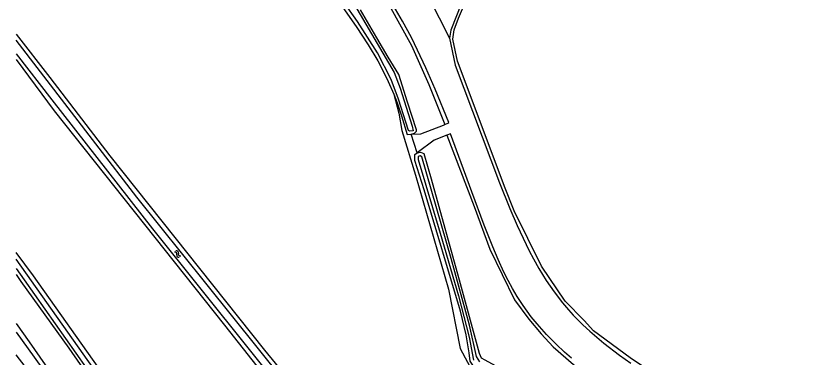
# Model space of a CAD drawing. Extents: x 128999 to 131010, y 395498 to 399007.
# Drawn here: x 129000 to 129173.8, y 398294.6 to 398368.5 of the extents above; entities that cross this region are included whole.
import ezdxf

# ---------------------------------------------------------------- set-up
doc = ezdxf.new("R2010")
doc.units = 0
for name, color, linetype in [('gg-knt-bronhoudergrens', 7, 'Continuous'), ('gg-knt-onverhard', 7, 'Continuous'), ('gg-kntw-bovenkant insteek waterloop', 7, 'Continuous'), ('gg-kntw-waterlijn', 7, 'Continuous'), ('gt-grn-groengrens', 7, 'Continuous'), ('gt-grn-weggrens', 7, 'Continuous'), ('gt-symb-watersymbool', 7, 'Continuous')]:
    doc.layers.add(name, color=color, linetype=linetype)

# ---------------------------------------------------------------- blocks, each defined once
blk = doc.blocks.new('gt0-WA')
at = {"layer": 'gt-symb-watersymbool'}
for centre, start, end in [((-0.32, 0.02), 28.0725, 151.9275), ((0.43, 0.42), 208.0725, 331.9275), ((-0.32, -0.43), 28.0725, 151.9275), ((0.43, -0.03), 208.0725, 331.9275)]:
    blk.add_arc(centre, 0.425, start, end, dxfattribs=at)

msp = doc.modelspace()

# ---------------------------------------------------------------- linework, layer by layer
at = {"layer": 'gg-knt-bronhoudergrens'}
msp.add_lwpolyline([(129081.55, 398351.58), (129082.66, 398347.48), (129083.32, 398343.77), (129086.23, 398334.12), (129093.38, 398309.51), (129095.89, 398296.68), (129099.07, 398290.72)], dxfattribs=at)
at = {"layer": 'gg-knt-onverhard'}
for points in [[(129134.28, 398447.43), (129106.88, 398391.61), (129100.94, 398380.21), (129096.2, 398371.26), (129093.89, 398365.43), (129093.6, 398363.71)], [(129092.57, 398345.02), (129093.25, 398345.35), (129093.42, 398345.5), (129090.46, 398352.68), (129088.48, 398357.28), (129086.7, 398361.15), (129085.36, 398363.84), (129083.46, 398367.38), (129081.94, 398369.97), (129081.71, 398370.33)], [(129093.6, 398363.71), (129094.82, 398357.87), (129104.37, 398332.46), (129106.63, 398326.89), (129108.2, 398323.2), (129109.45, 398320.47), (129110.77, 398317.78), (129111.7, 398316.01), (129112.87, 398313.94), (129114.45, 398311.38), (129116.15, 398308.9), (129117.98, 398306.51), (129119.27, 398304.98), (129120.27, 398303.88), (129122.38, 398301.74), (129123.85, 398300.38), (129125.36, 398299.07), (129126.91, 398297.8), (129130.31, 398295.23), (129132.76, 398293.5)], [(129085.29, 398342.93), (129087.39, 398343.01), (129092.32, 398344.9), (129092.57, 398345.02)], [(129093.03, 398342.76), (129090.26, 398341.65), (129086.62, 398338.92)], [(129119.9, 398294.55), (129118.4, 398295.87), (129116.6, 398297.56), (129114.5, 398299.71), (129112.5, 398301.97), (129111.24, 398303.53), (129109.47, 398305.96), (129108.21, 398307.89), (129107.19, 398309.61), (129106.24, 398311.36), (129105.34, 398313.15), (129104.08, 398315.88), (129102.91, 398318.65), (129101.08, 398323.33), (129098.4, 398330.47), (129093.81, 398343.07), (129093.03, 398342.76)], [(129000, 398300.22), (129008.14, 398288.85)], [(129006.32, 398287.06), (129000, 398295.28)]]:
    msp.add_lwpolyline(points, dxfattribs=at)
at = {"layer": 'gg-kntw-bovenkant insteek waterloop'}
for points in [[(129012.14, 398403.41), (129013.11, 398403.28), (129019.83, 398401.33), (129028.03, 398398.82), (129032.77, 398397.23), (129035.58, 398396.18), (129037.44, 398395.45), (129039.96, 398394.37), (129043.58, 398392.64), (129047.11, 398390.74), (129050.54, 398388.67), (129052.21, 398387.56), (129053.85, 398386.42), (129056.88, 398384.14), (129058.44, 398382.89), (129060.74, 398380.96), (129066.39, 398375.94), (129070.56, 398370.33), (129073.44, 398366.24), (129076.05, 398362.25), (129078.08, 398358.79), (129079.49, 398356.13), (129080.36, 398354.33), (129081.55, 398351.58)], [(129085.29, 398342.93), (129086.01, 398343.15), (129086.44, 398343.63), (129086.42, 398343.92), (129084.51, 398349.87), (129082.61, 398355.83), (129080.37, 398359.62), (129077.91, 398363.8), (129074.34, 398369.84)], [(129000, 398364.55), (129007.32, 398355.19), (129020.27, 398338.3), (129053.67, 398296.3), (129064.21, 398283.42)], [(129000, 398359.1), (129008.23, 398348.02), (129044.97, 398301.73), (129058.99, 398283.95), (129070.39, 398269.93)], [(129081.55, 398351.58), (129082.25, 398349.75), (129083.21, 398346.91), (129084.44, 398342.88), (129085.29, 398342.93)], [(129229.9, 398219.89), (129211.29, 398234.64), (129204.45, 398239.39), (129198.53, 398242.32), (129192.87, 398244.47), (129184.33, 398247.29), (129179.38, 398249.2), (129174.63, 398251.47), (129166.61, 398255.97), (129151.01, 398264.38), (129132.18, 398274.36), (129113.7, 398284.29), (129103.99, 398289.38), (129099.85, 398291.96), (129098.59, 398293.08), (129098.02, 398293.9), (129097.8, 398295.7), (129097.21, 398299.59), (129095.93, 398304.69), (129088.09, 398330.93), (129086.1, 398337.3), (129086.07, 398338.6), (129086.62, 398338.92)], [(129086.62, 398338.92), (129087.29, 398339.08), (129088.05, 398338.78), (129089.59, 398333.3), (129095.91, 398310.72), (129100.02, 398295.67), (129100.42, 398294.61), (129101.22, 398294.18), (129103.42, 398292.97), (129138.39, 398273.8), (129159.18, 398262.41), (129176.35, 398252.99), (129180.99, 398250.78), (129187.32, 398248.73), (129193.77, 398246.52), (129196.8, 398245.34), (129202.21, 398242.55), (129212.69, 398235.98), (129231.58, 398221.79), (129229.9, 398219.89)], [(129058.89, 398222.79), (129060.54, 398223.8), (129048.37, 398250.06), (129047.99, 398251.78), (129041.03, 398260.92), (129018.91, 398290.89), (129003.74, 398312.32), (129000, 398317.39)], [(129000, 398312.65), (129001.03, 398311.1), (129011.37, 398296.73), (129029.01, 398271.32), (129037.72, 398260.2), (129042.58, 398254.36), (129045.98, 398249.06), (129058.89, 398222.79)]]:
    msp.add_lwpolyline(points, dxfattribs=at)
at = {"layer": 'gg-kntw-waterlijn'}
for points in [[(129073.05, 398370.91), (129081.64, 398356.26), (129082.91, 398352.89), (129085.53, 398344.68), (129085.73, 398343.65), (129085.04, 398343.6), (129084.7, 398343.76), (129082.58, 398350.51), (129080.95, 398354.77), (129078.02, 398360.55), (129073.71, 398367.32), (129070.79, 398371.48)], [(129000, 398360.33), (129007.75, 398350.39), (129029.48, 398322.48), (129050.32, 398296.44), (129071.51, 398269.96), (129072.82, 398268.95), (129073.64, 398269.26), (129074.13, 398270.1), (129071.66, 398272.92), (129057.87, 398289.69), (129040.97, 398310.77), (129026.05, 398329.37), (129017.24, 398340.85), (129000, 398363.29)], [(129100.15, 398293.74), (129099.39, 398294.96), (129097.89, 398301.68), (129093.92, 398316.07), (129087.61, 398338.07), (129087.26, 398338.29), (129086.84, 398338.16), (129086.82, 398337.5)], [(129086.82, 398337.5), (129091.53, 398321.54), (129095.52, 398308.01), (129097.81, 398299.1), (129098.75, 398294.17)], [(129000, 398313.97), (129001.73, 398311.51), (129015.11, 398292.51), (129029.07, 398272.7), (129044.84, 398252.62), (129046.92, 398249.1), (129058.76, 398224.12), (129059.42, 398223.94), (129059.73, 398224.71), (129056.75, 398231.08), (129049.15, 398247), (129047, 398251.88), (129045.47, 398254), (129031.35, 398272.24), (129017.76, 398290.82), (129000.05, 398315.93), (129000, 398315.99)]]:
    msp.add_lwpolyline(points, dxfattribs=at)
at = {"layer": 'gt-grn-groengrens'}
msp.add_line((129086.62, 398338.92), (129085.29, 398342.93), dxfattribs=at)
for points in [[(129140.86, 398289.11), (129132.56, 398294.63), (129124.65, 398300.5), (129122.63, 398302.7), (129118.54, 398306.91), (129113.47, 398314.47), (129107.56, 398326.38), (129105.49, 398331.64), (129097.86, 398352.03), (129095.29, 398358.74), (129094.31, 398363.52), (129094.59, 398365.5), (129095.52, 398368), (129096.81, 398371.08), (129100.04, 398377.12), (129112.42, 398401.13), (129116.55, 398409.39), (129137.65, 398452.57), (129148.76, 398475.16)], [(129000, 398415.07), (129018.35, 398409.83), (129032.97, 398404.65), (129041.03, 398401.35), (129045.11, 398399.7), (129056.68, 398393.48), (129062.45, 398389.59), (129067.17, 398385.96), (129074.13, 398379.25), (129080.54, 398370.81), (129085.35, 398362.11), (129089.1, 398353.7), (129092.57, 398345.02)], [(129093.03, 398342.76), (129098.89, 398327.36), (129102.27, 398318.14), (129107.63, 398307.18), (129110.7, 398303.01), (129113.36, 398299.8), (129115.97, 398297.01), (129120.35, 398293.18), (129126.54, 398288.36), (129132.45, 398284.61), (129139.09, 398280.62), (129143.08, 398278.51), (129162.3, 398268.09), (129175.58, 398260.94), (129181.26, 398257.96), (129195.89, 398250.1), (129199.6, 398248.04), (129204.05, 398245.42), (129213.3, 398239.83), (129228.49, 398230.32), (129235.07, 398225.39)], [(129000, 398302.09), (129002.81, 398298.11), (129007.4, 398291.49)]]:
    msp.add_lwpolyline(points, dxfattribs=at)
at = {"layer": 'gt-grn-weggrens'}
msp.add_line((129088.51, 398373.78), (129093.6, 398363.71), dxfattribs=at)

# ---------------------------------------------------------------- block references
at = {"layer": 'gt-symb-watersymbool', "rotation": -45.81035302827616}
msp.add_blockref('gt0-WA', (129034.84, 398317.1), dxfattribs=at)

doc.saveas('drawing.dxf')
